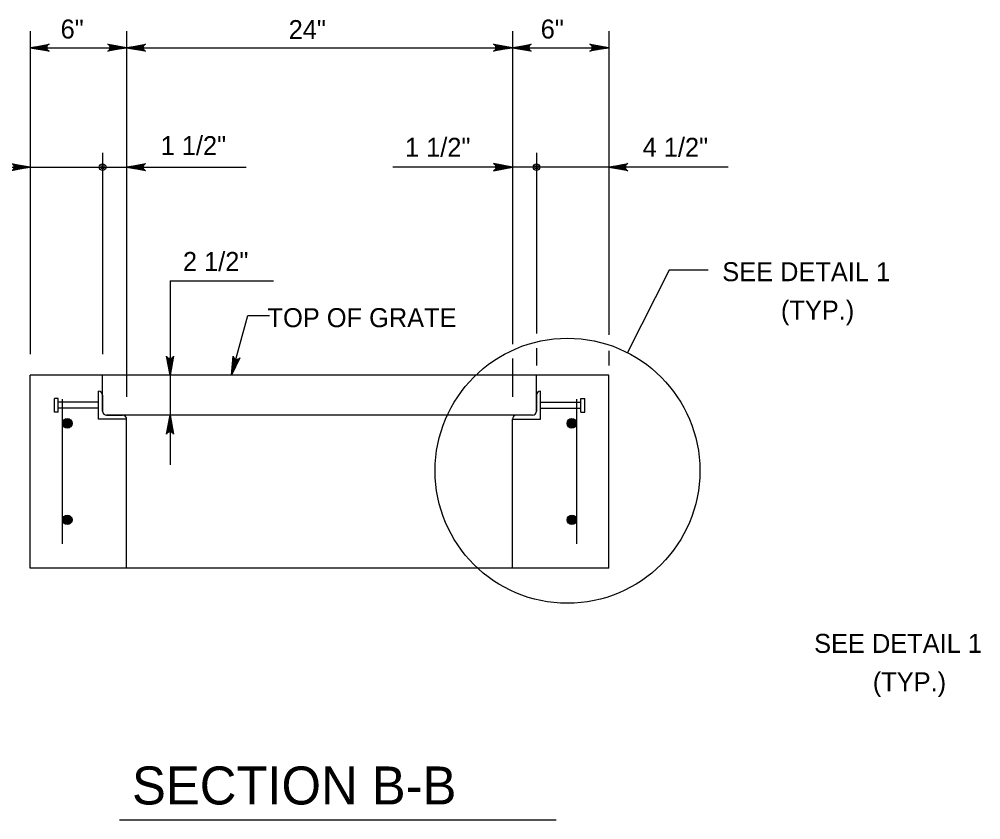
# Model space of a CAD drawing. Extents: x 2087776 to 2104538, y 970919 to 982612.
# Drawn here: x 2094242.7 to 2094741.2, y 981336.8 to 981751.6 of the extents above; entities that cross this region are included whole.
import ezdxf

# ---------------------------------------------------------------- set-up
doc = ezdxf.new("R2010")
doc.units = 0
doc.layers.add('1', color=7, linetype='Continuous')

msp = doc.modelspace()

# ---------------------------------------------------------------- linework, layer by layer
at = {"layer": '1'}
for p, q in [((2094248.38, 981745.44), (2094248.38, 981578.08)), ((2094298.37, 981745.44), (2094298.37, 981556.01)), ((2094498.37, 981745.44), (2094498.37, 981583.31)), ((2094548.37, 981745.44), (2094548.37, 981588.16)), ((2094248.38, 981736.87), (2094548.37, 981736.87)), ((2094285.88, 981682.42), (2094285.88, 981578.08)), ((2094510.87, 981682.42), (2094510.87, 981588.85)), ((2094191.53, 981674.95), (2094360.31, 981674.95)), ((2094610.34, 981674.95), (2094436.44, 981674.95)), ((2094579.73, 981621.66), (2094558.01, 981578.86)), ((2094599.92, 981621.66), (2094579.73, 981621.66)), ((2094320.86, 981616.1), (2094374.59, 981616.1)), ((2094320.86, 981616.1), (2094320.86, 981520.73)), ((2094510.87, 981581.23), (2094510.87, 981572.23)), ((2094548.37, 981579.85), (2094548.37, 981572.23)), ((2094498.37, 981575.76), (2094498.37, 981556.01)), ((2094548.37, 981567.22), (2094248.38, 981567.22)), ((2094248.38, 981467.22), (2094248.38, 981567.22)), ((2094285.88, 981548.47), (2094285.88, 981567.22)), ((2094510.87, 981548.47), (2094510.87, 981567.22)), ((2094548.37, 981467.22), (2094548.37, 981567.22)), ((2094283.79, 981544.31), (2094283.79, 981558.89)), ((2094512.95, 981544.31), (2094512.95, 981558.89)), ((2094262.88, 981555.16), (2094260.88, 981555.16)), ((2094260.88, 981548.04), (2094260.88, 981555.16)), ((2094262.88, 981548.04), (2094262.88, 981555.16)), ((2094265.05, 981479.72), (2094265.05, 981554.72)), ((2094285.88, 981556.8), (2094285.88, 981548.47)), ((2094510.87, 981556.8), (2094510.87, 981548.47)), ((2094531.7, 981554.72), (2094531.7, 981479.72)), ((2094533.87, 981555.16), (2094535.87, 981555.16)), ((2094533.87, 981548.04), (2094533.87, 981555.16)), ((2094535.87, 981548.04), (2094535.87, 981555.16)), ((2094260.88, 981548.04), (2094260.88, 981549.44)), ((2094283.79, 981553.16), (2094262.88, 981553.16)), ((2094262.88, 981548.04), (2094262.88, 981550.27)), ((2094283.79, 981550.04), (2094262.88, 981550.04)), ((2094512.95, 981553.16), (2094533.87, 981553.16)), ((2094512.95, 981550.04), (2094533.87, 981550.04)), ((2094533.87, 981548.04), (2094533.87, 981550.27)), ((2094535.87, 981548.04), (2094535.87, 981549.44)), ((2094262.88, 981548.04), (2094260.88, 981548.04)), ((2094298.37, 981544.31), (2094283.79, 981544.31)), ((2094297.33, 981546.39), (2094287.96, 981546.39)), ((2094287.96, 981546.39), (2094296.29, 981546.39)), ((2094499.42, 981546.39), (2094297.33, 981546.39)), ((2094298.37, 981467.22), (2094298.37, 981544.31)), ((2094498.37, 981467.22), (2094498.37, 981544.31)), ((2094498.37, 981544.31), (2094512.95, 981544.31)), ((2094508.79, 981546.39), (2094499.42, 981546.39)), ((2094508.79, 981546.39), (2094500.46, 981546.39)), ((2094533.87, 981548.04), (2094535.87, 981548.04)), ((2094548.37, 981467.22), (2094248.38, 981467.22)), ((2094294.6, 981336.81), (2094521.01, 981336.81))]:
    msp.add_line(p, q, dxfattribs=at)
for points in [[(2094248.38, 981736.87), (2094258.16, 981738.7), (2094257.79, 981738.44), (2094257.41, 981738.18), (2094257.21, 981737.85), (2094257.02, 981737.53), (2094256.96, 981737.2), (2094256.91, 981736.87), (2094256.96, 981736.54), (2094257.02, 981736.21), (2094257.21, 981735.89), (2094257.41, 981735.56), (2094257.79, 981735.3), (2094258.16, 981735.03), (2094248.38, 981736.87), (2094257.79, 981735.3), (2094257.41, 981735.56), (2094248.38, 981736.87), (2094257.21, 981735.89), (2094257.02, 981736.21), (2094248.38, 981736.87), (2094256.96, 981736.54), (2094256.91, 981736.87), (2094248.38, 981736.87), (2094256.96, 981737.2), (2094257.02, 981737.53), (2094248.38, 981736.87), (2094257.21, 981737.85), (2094257.41, 981738.18), (2094248.38, 981736.87), (2094257.79, 981738.44)], [(2094298.37, 981736.87), (2094288.59, 981735.03), (2094288.97, 981735.3), (2094289.34, 981735.56), (2094289.54, 981735.89), (2094289.73, 981736.21), (2094289.79, 981736.54), (2094289.84, 981736.87), (2094289.79, 981737.2), (2094289.73, 981737.53), (2094289.54, 981737.85), (2094289.34, 981738.18), (2094288.97, 981738.44), (2094288.59, 981738.7), (2094298.37, 981736.87), (2094288.97, 981738.44), (2094289.34, 981738.18), (2094298.37, 981736.87), (2094289.54, 981737.85), (2094289.73, 981737.53), (2094298.37, 981736.87), (2094289.79, 981737.2), (2094289.84, 981736.87), (2094298.37, 981736.87), (2094289.79, 981736.54), (2094289.73, 981736.21), (2094298.37, 981736.87), (2094289.54, 981735.89), (2094289.34, 981735.56), (2094298.37, 981736.87), (2094288.97, 981735.3)], [(2094298.37, 981736.87), (2094308.16, 981738.7), (2094307.78, 981738.44), (2094307.41, 981738.18), (2094307.21, 981737.85), (2094307.02, 981737.53), (2094306.96, 981737.2), (2094306.9, 981736.87), (2094306.96, 981736.54), (2094307.02, 981736.21), (2094307.21, 981735.89), (2094307.41, 981735.56), (2094307.78, 981735.3), (2094308.16, 981735.03), (2094298.37, 981736.87), (2094307.78, 981735.3), (2094307.41, 981735.56), (2094298.37, 981736.87), (2094307.21, 981735.89), (2094307.02, 981736.21), (2094298.37, 981736.87), (2094306.96, 981736.54), (2094306.9, 981736.87), (2094298.37, 981736.87), (2094306.96, 981737.2), (2094307.02, 981737.53), (2094298.37, 981736.87), (2094307.21, 981737.85), (2094307.41, 981738.18), (2094298.37, 981736.87), (2094307.78, 981738.44)], [(2094498.37, 981736.87), (2094488.59, 981735.03), (2094488.97, 981735.3), (2094489.34, 981735.56), (2094489.54, 981735.89), (2094489.73, 981736.21), (2094489.79, 981736.54), (2094489.84, 981736.87), (2094489.79, 981737.2), (2094489.73, 981737.53), (2094489.54, 981737.85), (2094489.34, 981738.18), (2094488.97, 981738.44), (2094488.59, 981738.7), (2094498.37, 981736.87), (2094488.97, 981738.44), (2094489.34, 981738.18), (2094498.37, 981736.87), (2094489.54, 981737.85), (2094489.73, 981737.53), (2094498.37, 981736.87), (2094489.79, 981737.2), (2094489.84, 981736.87), (2094498.37, 981736.87), (2094489.79, 981736.54), (2094489.73, 981736.21), (2094498.37, 981736.87), (2094489.54, 981735.89), (2094489.34, 981735.56), (2094498.37, 981736.87), (2094488.97, 981735.3)], [(2094498.37, 981736.87), (2094508.16, 981738.7), (2094507.78, 981738.44), (2094507.41, 981738.18), (2094507.21, 981737.85), (2094507.02, 981737.53), (2094506.96, 981737.2), (2094506.9, 981736.87), (2094506.96, 981736.54), (2094507.02, 981736.21), (2094507.21, 981735.89), (2094507.41, 981735.56), (2094507.78, 981735.3), (2094508.16, 981735.03), (2094498.37, 981736.87), (2094507.78, 981735.3), (2094507.41, 981735.56), (2094498.37, 981736.87), (2094507.21, 981735.89), (2094507.02, 981736.21), (2094498.37, 981736.87), (2094506.96, 981736.54), (2094506.9, 981736.87), (2094498.37, 981736.87), (2094506.96, 981737.2), (2094507.02, 981737.53), (2094498.37, 981736.87), (2094507.21, 981737.85), (2094507.41, 981738.18), (2094498.37, 981736.87), (2094507.78, 981738.44)], [(2094548.37, 981736.87), (2094538.59, 981735.03), (2094538.96, 981735.3), (2094539.34, 981735.56), (2094539.53, 981735.89), (2094539.73, 981736.21), (2094539.78, 981736.54), (2094539.84, 981736.87), (2094539.78, 981737.2), (2094539.73, 981737.53), (2094539.53, 981737.85), (2094539.34, 981738.18), (2094538.96, 981738.44), (2094538.59, 981738.7), (2094548.37, 981736.87), (2094538.96, 981738.44), (2094539.34, 981738.18), (2094548.37, 981736.87), (2094539.53, 981737.85), (2094539.73, 981737.53), (2094548.37, 981736.87), (2094539.78, 981737.2), (2094539.84, 981736.87), (2094548.37, 981736.87), (2094539.78, 981736.54), (2094539.73, 981736.21), (2094548.37, 981736.87), (2094539.53, 981735.89), (2094539.34, 981735.56), (2094548.37, 981736.87), (2094538.96, 981735.3)], [(2094238.6, 981676.78), (2094248.38, 981674.95), (2094238.97, 981676.52)], [(2094248.38, 981674.95), (2094238.6, 981673.11)], [(2094239.35, 981673.63), (2094248.38, 981674.95), (2094238.97, 981673.37)], [(2094239.35, 981676.26), (2094248.38, 981674.95), (2094239.55, 981675.93)], [(2094239.74, 981674.29), (2094248.38, 981674.95), (2094239.55, 981673.96)], [(2094239.74, 981675.6), (2094248.38, 981674.95), (2094239.8, 981675.27)], [(2094239.85, 981674.95), (2094248.38, 981674.95), (2094239.8, 981674.62)], [(2094298.37, 981674.95), (2094308.16, 981676.78), (2094307.78, 981676.52), (2094307.41, 981676.26), (2094307.21, 981675.93), (2094307.02, 981675.6), (2094306.96, 981675.27), (2094306.9, 981674.95), (2094306.96, 981674.62), (2094307.02, 981674.29), (2094307.21, 981673.96), (2094307.41, 981673.63), (2094307.78, 981673.37), (2094308.16, 981673.11), (2094298.37, 981674.95), (2094307.78, 981673.37), (2094307.41, 981673.63), (2094298.37, 981674.95), (2094307.21, 981673.96), (2094307.02, 981674.29), (2094298.37, 981674.95), (2094306.96, 981674.62), (2094306.9, 981674.95), (2094298.37, 981674.95), (2094306.96, 981675.27), (2094307.02, 981675.6), (2094298.37, 981674.95), (2094307.21, 981675.93), (2094307.41, 981676.26), (2094298.37, 981674.95), (2094307.78, 981676.52)], [(2094498.37, 981674.95), (2094488.59, 981676.78), (2094488.97, 981676.52), (2094489.34, 981676.26), (2094489.54, 981675.93), (2094489.73, 981675.6), (2094489.79, 981675.27), (2094489.84, 981674.95), (2094489.79, 981674.62), (2094489.73, 981674.29), (2094489.54, 981673.96), (2094489.34, 981673.63), (2094488.97, 981673.37), (2094488.59, 981673.11), (2094498.37, 981674.95), (2094488.97, 981673.37), (2094489.34, 981673.63), (2094498.37, 981674.95), (2094489.54, 981673.96), (2094489.73, 981674.29), (2094498.37, 981674.95), (2094489.79, 981674.62), (2094489.84, 981674.95), (2094498.37, 981674.95), (2094489.79, 981675.27), (2094489.73, 981675.6), (2094498.37, 981674.95), (2094489.54, 981675.93), (2094489.34, 981676.26), (2094498.37, 981674.95), (2094488.97, 981676.52)], [(2094548.37, 981674.95), (2094558.15, 981676.78), (2094557.77, 981676.52), (2094557.4, 981676.26), (2094557.2, 981675.93), (2094557.01, 981675.6), (2094556.95, 981675.27), (2094556.9, 981674.95), (2094556.95, 981674.62), (2094557.01, 981674.29), (2094557.2, 981673.96), (2094557.4, 981673.63), (2094557.77, 981673.37), (2094558.15, 981673.11), (2094548.37, 981674.95), (2094557.77, 981673.37), (2094557.4, 981673.63), (2094548.37, 981674.95), (2094557.2, 981673.96), (2094557.01, 981674.29), (2094548.37, 981674.95), (2094556.95, 981674.62), (2094556.9, 981674.95), (2094548.37, 981674.95), (2094556.95, 981675.27), (2094557.01, 981675.6), (2094548.37, 981674.95), (2094557.2, 981675.93), (2094557.4, 981676.26), (2094548.37, 981674.95), (2094557.77, 981676.52)], [(2094352.82, 981567.22), (2094361.17, 981598.12), (2094372.47, 981598.12)], [(2094320.86, 981567.22), (2094319.02, 981577), (2094319.28, 981576.63), (2094319.55, 981576.25), (2094319.87, 981576.06), (2094320.2, 981575.86), (2094320.53, 981575.81), (2094320.86, 981575.75), (2094321.19, 981575.81), (2094321.51, 981575.86), (2094321.84, 981576.06), (2094322.17, 981576.25), (2094322.43, 981576.63), (2094322.69, 981577), (2094320.86, 981567.22), (2094322.43, 981576.63), (2094322.17, 981576.25), (2094320.86, 981567.22), (2094321.84, 981576.06), (2094321.51, 981575.86), (2094320.86, 981567.22), (2094321.19, 981575.81), (2094320.86, 981575.75), (2094320.86, 981567.22), (2094320.53, 981575.81), (2094320.2, 981575.86), (2094320.86, 981567.22), (2094319.87, 981576.06), (2094319.55, 981576.25), (2094320.86, 981567.22), (2094319.28, 981576.63)], [(2094352.82, 981567.22), (2094353.6, 981577.07), (2094353.75, 981576.64), (2094353.9, 981576.21), (2094354.17, 981575.94), (2094354.43, 981575.67), (2094354.73, 981575.53), (2094355.03, 981575.39), (2094355.36, 981575.36), (2094355.69, 981575.33), (2094356.05, 981575.43), (2094356.42, 981575.53), (2094356.76, 981575.82), (2094357.11, 981576.12), (2094352.82, 981567.22), (2094356.76, 981575.82), (2094356.42, 981575.53), (2094352.82, 981567.22), (2094356.05, 981575.43), (2094355.69, 981575.33), (2094352.82, 981567.22), (2094355.36, 981575.36), (2094355.03, 981575.39), (2094352.82, 981567.22), (2094354.73, 981575.53), (2094354.43, 981575.67), (2094352.82, 981567.22), (2094354.17, 981575.94), (2094353.9, 981576.21), (2094352.82, 981567.22), (2094353.75, 981576.64)], [(2094320.86, 981546.39), (2094322.69, 981536.6), (2094322.43, 981536.98), (2094322.17, 981537.36), (2094321.84, 981537.55), (2094321.51, 981537.75), (2094321.19, 981537.8), (2094320.86, 981537.86), (2094320.53, 981537.8), (2094320.2, 981537.75), (2094319.87, 981537.55), (2094319.55, 981537.36), (2094319.28, 981536.98), (2094319.02, 981536.6), (2094320.86, 981546.39), (2094319.28, 981536.98), (2094319.55, 981537.36), (2094320.86, 981546.39), (2094319.87, 981537.55), (2094320.2, 981537.75), (2094320.86, 981546.39), (2094320.53, 981537.8), (2094320.86, 981537.86), (2094320.86, 981546.39), (2094321.19, 981537.8), (2094321.51, 981537.75), (2094320.86, 981546.39), (2094321.84, 981537.55), (2094322.17, 981537.36), (2094320.86, 981546.39), (2094322.43, 981536.98)]]:
    msp.add_lwpolyline(points, dxfattribs=at)
for centre, radius in [((2094285.88, 981674.95), 1.75), ((2094285.88, 981674.95), 0.875), ((2094510.87, 981674.95), 1.75), ((2094510.87, 981674.95), 0.875), ((2094526.94, 981517.63), 68.66), ((2094267.61, 981542.22), 2.45), ((2094267.61, 981542.22), 2.27), ((2094267.61, 981542.22), 2.1), ((2094267.61, 981542.22), 1.93), ((2094267.61, 981542.22), 1.75), ((2094267.61, 981542.22), 1.58), ((2094529.15, 981542.22), 2.45), ((2094529.15, 981542.22), 2.27), ((2094529.15, 981542.22), 2.1), ((2094529.15, 981542.22), 1.93), ((2094529.15, 981542.22), 1.75), ((2094529.15, 981542.22), 1.58), ((2094267.61, 981542.22), 1.4), ((2094267.61, 981542.22), 1.23), ((2094267.61, 981542.22), 1.06), ((2094267.61, 981542.22), 0.883), ((2094267.61, 981542.22), 0.709), ((2094267.61, 981542.22), 0.535), ((2094267.61, 981542.22), 0.361), ((2094267.61, 981542.22), 0.188), ((2094529.15, 981542.22), 1.4), ((2094529.15, 981542.22), 1.23), ((2094529.15, 981542.22), 1.06), ((2094529.15, 981542.22), 0.883), ((2094529.15, 981542.22), 0.709), ((2094529.15, 981542.22), 0.535), ((2094529.15, 981542.22), 0.361), ((2094529.15, 981542.22), 0.188), ((2094267.61, 981492.22), 2.45), ((2094267.61, 981492.22), 2.27), ((2094267.61, 981492.22), 2.1), ((2094267.61, 981492.22), 1.93), ((2094267.61, 981492.22), 1.75), ((2094529.25, 981492.22), 2.45), ((2094529.25, 981492.22), 2.27), ((2094529.25, 981492.22), 2.1), ((2094529.25, 981492.22), 1.93), ((2094529.25, 981492.22), 1.75), ((2094267.61, 981492.22), 1.58), ((2094267.61, 981492.22), 1.4), ((2094267.61, 981492.22), 1.23), ((2094267.61, 981492.22), 1.06), ((2094267.61, 981492.22), 0.883), ((2094267.61, 981492.22), 0.709), ((2094267.61, 981492.22), 0.535), ((2094267.61, 981492.22), 0.361), ((2094267.61, 981492.22), 0.188), ((2094529.25, 981492.22), 1.58), ((2094529.25, 981492.22), 1.4), ((2094529.25, 981492.22), 1.23), ((2094529.25, 981492.22), 1.06), ((2094529.25, 981492.22), 0.883), ((2094529.25, 981492.22), 0.709), ((2094529.25, 981492.22), 0.535), ((2094529.25, 981492.22), 0.361), ((2094529.25, 981492.22), 0.188)]:
    msp.add_circle(centre, radius, dxfattribs=at)
for centre, start, end in [((2094283.79, 981556.8), 360, 90), ((2094512.95, 981556.8), 90, 180), ((2094287.96, 981548.47), 180, 270), ((2094296.29, 981544.31), 0, 90), ((2094500.46, 981544.31), 90, 180), ((2094508.79, 981548.47), 270, 0)]:
    msp.add_arc(centre, 2.08, start, end, dxfattribs=at)

# ---------------------------------------------------------------- texts
for s, height, p in [('6"', 9.843, (2094264.12, 981741.61)), ('24"', 9.843, (2094382.38, 981741.32)), ('6"', 9.843, (2094513.06, 981741.61)), ('1 1/2"', 9.843, (2094315.99, 981681.19)), ('1 1/2"', 9.843, (2094442.68, 981680.33)), ('2 1/2"', 9.843, (2094327.55, 981621.17)), ('SEE DETAIL 1', 9.8425, (2094607.19, 981615.87)), ('(TYP.)', 9.843, (2094637.61, 981595.95)), ('TOP OF GRATE', 9.8425, (2094371.44, 981592.05)), ('SEE DETAIL 1', 9.8425, (2094654.83, 981423.28)), ('(TYP.)', 9.843, (2094685.25, 981403.36)), ('SECTION B-B', 19.685, (2094301.15, 981344.73))]:
    msp.add_text(s, height=height, dxfattribs=at).set_placement(p)
msp.add_text('4 1/2"', height=9.843, rotation=360, dxfattribs=at).set_placement((2094565.9, 981680.33))

doc.saveas('drawing.dxf')
